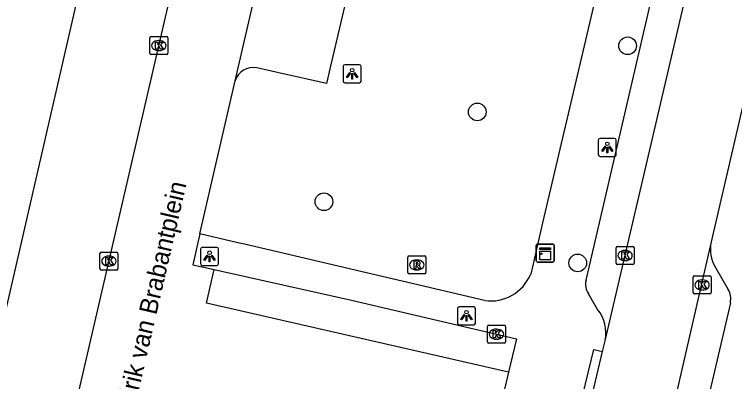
# Model space of a CAD drawing. Extents: x 161801 to 162379, y 382315 to 382832.
# Drawn here: x 161854.33 to 161894.26, y 382616.95 to 382637.32 of the extents above; entities that cross this region are included whole.
import ezdxf

# ---------------------------------------------------------------- set-up
doc = ezdxf.new("R2010")
doc.units = 0
for name, color, linetype in [('IMGEO_Boom', 7, 'Continuous'), ('IMGEO_Kast', 7, 'Continuous'), ('IMGEO_Kolk', 7, 'Continuous'), ('IMGEO_Lichtpunt', 7, 'Continuous'), ('IMGEO_Openbare_ruimte_label', 7, 'Continuous'), ('IMGEO_Parkeervlak_open', 7, 'Continuous'), ('IMGEO_Rijbaan_lokaal_open', 7, 'Continuous'), ('IMGEO_Rioolput', 7, 'Continuous'), ('IMGEO_Voetpad_open', 7, 'Continuous')]:
    doc.layers.add(name, color=color, linetype=linetype)

msp = doc.modelspace()

# ---------------------------------------------------------------- linework, layer by layer
at = {"layer": 'IMGEO_Boom'}
for centre in [(161888.324, 382635.577), (161879.992, 382631.909), (161871.49, 382626.931), (161885.558, 382623.535)]:
    msp.add_circle(centre, 0.489, dxfattribs=at)
at = {"layer": 'IMGEO_Kast'}
for p, q in [((161883.26, 382623.655), (161883.26, 382624.496)), ((161883.26, 382624.496), (161883.26, 382623.655)), ((161883.335, 382624.58), (161884.176, 382624.58)), ((161884.176, 382624.58), (161883.335, 382624.58)), ((161884.26, 382624.505), (161884.26, 382623.664)), ((161884.26, 382623.664), (161884.26, 382624.505)), ((161884.185, 382623.58), (161883.344, 382623.58)), ((161883.344, 382623.58), (161884.185, 382623.58))]:
    msp.add_line(p, q, dxfattribs=at)
for points in [[(161883.455, 382624.37), (161884.055, 382624.37), (161884.055, 382624.285), (161883.455, 382624.285), (161883.455, 382624.37)], [(161883.455, 382624.195), (161884.055, 382624.195), (161884.055, 382623.706), (161883.455, 382623.706), (161883.455, 382624.195)]]:
    msp.add_lwpolyline(points, dxfattribs=at)
msp.add_circle((161883.539, 382624.044), 0.0377, dxfattribs=at)
for centre, start, end in [((161883.338, 382624.502), 92.4484, 184.2845), ((161883.338, 382624.502), 92.4484, 184.2845), ((161884.182, 382624.502), 2.4484, 94.2845), ((161884.182, 382624.502), 2.4484, 94.2845), ((161883.338, 382623.658), 182.4484, 274.2845), ((161883.338, 382623.658), 182.4484, 274.2845), ((161884.182, 382623.658), 272.4484, 4.2845), ((161884.182, 382623.658), 272.4484, 4.2845)]:
    msp.add_arc(centre, 0.0779, start, end, dxfattribs=at)
at = {"layer": 'IMGEO_Kolk'}
for p, q in [((161861.835, 382635.161), (161861.835, 382636.013)), ((161861.91, 382636.087), (161862.762, 382636.087)), ((161862.836, 382636.013), (161862.836, 382635.161)), ((161862.323, 382635.867), (161862.348, 382635.867)), ((161862.346, 382635.307), (161862.321, 382635.307)), ((161862.762, 382635.087), (161861.91, 382635.087)), ((161887.759, 382624.447), (161888.611, 382624.447)), ((161859.072, 382623.21), (161859.072, 382624.062)), ((161859.147, 382624.136), (161859.999, 382624.136)), ((161860.073, 382624.062), (161860.073, 382623.21)), ((161887.684, 382623.521), (161887.684, 382624.373)), ((161888.172, 382624.227), (161888.197, 382624.227)), ((161888.685, 382624.373), (161888.685, 382623.521)), ((161859.56, 382623.916), (161859.585, 382623.916)), ((161888.195, 382623.667), (161888.17, 382623.667)), ((161859.583, 382623.356), (161859.558, 382623.356)), ((161888.611, 382623.447), (161887.759, 382623.447)), ((161859.999, 382623.136), (161859.147, 382623.136)), ((161891.952, 382621.888), (161891.952, 382622.74)), ((161892.027, 382622.814), (161892.879, 382622.814)), ((161892.44, 382622.594), (161892.465, 382622.594)), ((161892.953, 382622.74), (161892.953, 382621.888)), ((161892.463, 382622.034), (161892.438, 382622.034)), ((161892.879, 382621.814), (161892.027, 382621.814)), ((161880.633, 382620.083), (161881.485, 382620.083)), ((161880.558, 382619.157), (161880.558, 382620.009)), ((161881.046, 382619.863), (161881.071, 382619.863)), ((161881.559, 382620.009), (161881.559, 382619.157)), ((161881.069, 382619.303), (161881.044, 382619.303)), ((161881.485, 382619.083), (161880.633, 382619.083))]:
    msp.add_line(p, q, dxfattribs=at)
for points in [[(161861.835, 382635.161), (161861.835, 382636.013)], [(161861.91, 382636.087), (161862.762, 382636.087)], [(161862.836, 382636.013), (161862.836, 382635.161)], [(161862.156, 382635.787), (161862.279, 382635.787), (161862.279, 382635.636), (161862.409, 382635.787), (161862.573, 382635.787), (161862.427, 382635.636), (161862.58, 382635.387), (161862.428, 382635.387), (161862.343, 382635.551), (161862.279, 382635.484), (161862.279, 382635.387), (161862.156, 382635.387), (161862.156, 382635.787)], [(161862.762, 382635.087), (161861.91, 382635.087)], [(161887.759, 382624.447), (161888.611, 382624.447)], [(161859.072, 382623.21), (161859.072, 382624.062)], [(161859.147, 382624.136), (161859.999, 382624.136)], [(161860.073, 382624.062), (161860.073, 382623.21)], [(161887.684, 382623.521), (161887.684, 382624.373)], [(161888.005, 382624.147), (161888.128, 382624.147), (161888.128, 382623.996), (161888.258, 382624.147), (161888.422, 382624.147), (161888.276, 382623.996), (161888.429, 382623.747), (161888.277, 382623.747), (161888.192, 382623.911), (161888.128, 382623.844), (161888.128, 382623.747), (161888.005, 382623.747), (161888.005, 382624.147)], [(161888.685, 382624.373), (161888.685, 382623.521)], [(161859.393, 382623.836), (161859.516, 382623.836), (161859.516, 382623.685), (161859.646, 382623.836), (161859.81, 382623.836), (161859.664, 382623.685), (161859.817, 382623.436), (161859.665, 382623.436), (161859.58, 382623.6), (161859.516, 382623.533), (161859.516, 382623.436), (161859.393, 382623.436), (161859.393, 382623.836)], [(161888.611, 382623.447), (161887.759, 382623.447)], [(161859.999, 382623.136), (161859.147, 382623.136)], [(161891.952, 382621.888), (161891.952, 382622.74)], [(161892.027, 382622.814), (161892.879, 382622.814)], [(161892.273, 382622.514), (161892.396, 382622.514), (161892.396, 382622.363), (161892.526, 382622.514), (161892.69, 382622.514), (161892.544, 382622.363), (161892.697, 382622.114), (161892.545, 382622.114), (161892.46, 382622.278), (161892.396, 382622.211), (161892.396, 382622.114), (161892.273, 382622.114), (161892.273, 382622.514)], [(161892.953, 382622.74), (161892.953, 382621.888)], [(161892.879, 382621.814), (161892.027, 382621.814)], [(161880.633, 382620.083), (161881.485, 382620.083)], [(161880.558, 382619.157), (161880.558, 382620.009)], [(161880.879, 382619.783), (161881.002, 382619.783), (161881.002, 382619.632), (161881.132, 382619.783), (161881.296, 382619.783), (161881.15, 382619.632), (161881.303, 382619.383), (161881.151, 382619.383), (161881.066, 382619.547), (161881.002, 382619.48), (161881.002, 382619.383), (161880.879, 382619.383), (161880.879, 382619.783)], [(161881.559, 382620.009), (161881.559, 382619.157)], [(161881.485, 382619.083), (161880.633, 382619.083)]]:
    msp.add_lwpolyline(points, dxfattribs=at)
for centre, start, end in [((161861.912, 382636.011), 91.552, 178.448), ((161861.912, 382636.011), 91.552, 178.448), ((161862.76, 382636.011), 1.552, 88.448), ((161862.76, 382636.011), 1.552, 88.448), ((161861.912, 382635.163), 181.552, 268.448), ((161861.912, 382635.163), 181.552, 268.448), ((161862.76, 382635.163), 271.552, 358.448), ((161862.76, 382635.163), 271.552, 358.448), ((161887.761, 382624.371), 91.552, 178.448), ((161887.761, 382624.371), 91.552, 178.448), ((161888.609, 382624.371), 1.552, 88.448), ((161888.609, 382624.371), 1.552, 88.448), ((161859.149, 382624.06), 91.552, 178.448), ((161859.149, 382624.06), 91.552, 178.448), ((161859.997, 382624.06), 1.552, 88.448), ((161859.997, 382624.06), 1.552, 88.448), ((161887.761, 382623.523), 181.552, 268.448), ((161887.761, 382623.523), 181.552, 268.448), ((161888.609, 382623.523), 271.552, 358.448), ((161888.609, 382623.523), 271.552, 358.448), ((161859.149, 382623.212), 181.552, 268.448), ((161859.149, 382623.212), 181.552, 268.448), ((161859.997, 382623.212), 271.552, 358.448), ((161859.997, 382623.212), 271.552, 358.448), ((161892.029, 382622.738), 91.552, 178.448), ((161892.029, 382622.738), 91.552, 178.448), ((161892.877, 382622.738), 1.552, 88.448), ((161892.877, 382622.738), 1.552, 88.448), ((161892.029, 382621.89), 181.552, 268.448), ((161892.029, 382621.89), 181.552, 268.448), ((161892.877, 382621.89), 271.552, 358.448), ((161892.877, 382621.89), 271.552, 358.448), ((161880.635, 382620.007), 91.552, 178.448), ((161880.635, 382620.007), 91.552, 178.448), ((161881.483, 382620.007), 1.552, 88.448), ((161881.483, 382620.007), 1.552, 88.448), ((161880.635, 382619.159), 181.552, 268.448), ((161880.635, 382619.159), 181.552, 268.448), ((161881.483, 382619.159), 271.552, 358.448), ((161881.483, 382619.159), 271.552, 358.448)]:
    msp.add_arc(centre, 0.0765, start, end, dxfattribs=at)
for centre, major_axis, ratio, start_param, end_param in [((161862.322, 382635.587), (-0.387, 0.002), 0.722429, 4.712389, 7.853982), ((161862.347, 382635.587), (-0.39, 0.002), 0.717154, 1.570796, 4.712389), ((161888.171, 382623.947), (-0.387, 0.002), 0.722429, 4.712389, 7.853982), ((161888.196, 382623.947), (-0.39, 0.002), 0.717154, 1.570796, 4.712389), ((161859.559, 382623.636), (-0.387, 0.002), 0.722429, 4.712389, 7.853982), ((161859.584, 382623.636), (-0.39, 0.002), 0.717154, 1.570796, 4.712389), ((161892.439, 382622.314), (-0.387, 0.002), 0.722429, 4.712389, 7.853982), ((161892.464, 382622.314), (-0.39, 0.002), 0.717154, 1.570796, 4.712389), ((161881.045, 382619.583), (-0.387, 0.002), 0.722429, 4.712389, 7.853982), ((161881.07, 382619.583), (-0.39, 0.002), 0.717154, 1.570796, 4.712389)]:
    msp.add_ellipse(centre, major_axis=major_axis, ratio=ratio, start_param=start_param, end_param=end_param, dxfattribs=at)
at = {"layer": 'IMGEO_Lichtpunt'}
for p, q in [((161872.554, 382634.427), (161872.554, 382633.62)), ((161872.554, 382634.427), (161872.554, 382633.62)), ((161873.456, 382634.522), (161872.648, 382634.522)), ((161873.456, 382634.522), (161872.648, 382634.522)), ((161873.55, 382633.62), (161873.55, 382634.427)), ((161873.55, 382633.62), (161873.55, 382634.427)), ((161872.648, 382633.526), (161873.456, 382633.526)), ((161872.648, 382633.526), (161873.456, 382633.526)), ((161887.603, 382630.438), (161886.795, 382630.438)), ((161887.603, 382630.438), (161886.795, 382630.438)), ((161886.701, 382630.343), (161886.701, 382629.536)), ((161886.701, 382630.343), (161886.701, 382629.536)), ((161887.697, 382629.536), (161887.697, 382630.343)), ((161887.697, 382629.536), (161887.697, 382630.343)), ((161886.795, 382629.442), (161887.603, 382629.442)), ((161886.795, 382629.442), (161887.603, 382629.442)), ((161864.651, 382624.302), (161864.651, 382623.495)), ((161864.651, 382624.302), (161864.651, 382623.495)), ((161865.553, 382624.397), (161864.745, 382624.397)), ((161865.553, 382624.397), (161864.745, 382624.397)), ((161865.647, 382623.495), (161865.647, 382624.302)), ((161865.647, 382623.495), (161865.647, 382624.302)), ((161864.745, 382623.401), (161865.553, 382623.401)), ((161864.745, 382623.401), (161865.553, 382623.401)), ((161878.893, 382621.005), (161878.893, 382620.198)), ((161878.893, 382621.005), (161878.893, 382620.198)), ((161879.795, 382621.1), (161878.987, 382621.1)), ((161879.795, 382621.1), (161878.987, 382621.1)), ((161879.889, 382620.198), (161879.889, 382621.005)), ((161879.889, 382620.198), (161879.889, 382621.005)), ((161878.987, 382620.104), (161879.795, 382620.104)), ((161878.987, 382620.104), (161879.795, 382620.104))]:
    msp.add_line(p, q, dxfattribs=at)
for points in [[(161872.928, 382634.091), (161872.967, 382634.063), (161872.779, 382633.801), (161872.741, 382633.828), (161872.928, 382634.091)], [(161873.03, 382634.043), (161873.077, 382634.043), (161873.077, 382633.721), (161873.03, 382633.721), (161873.03, 382634.043)], [(161873.14, 382634.063), (161873.178, 382634.09), (161873.365, 382633.828), (161873.326, 382633.8), (161873.14, 382634.063)], [(161887.075, 382630.007), (161887.114, 382629.979), (161886.926, 382629.717), (161886.888, 382629.744), (161887.075, 382630.007)], [(161887.287, 382629.979), (161887.325, 382630.006), (161887.512, 382629.744), (161887.473, 382629.716), (161887.287, 382629.979)], [(161887.177, 382629.959), (161887.224, 382629.959), (161887.224, 382629.637), (161887.177, 382629.637), (161887.177, 382629.959)], [(161865.025, 382623.966), (161865.064, 382623.938), (161864.876, 382623.676), (161864.838, 382623.703), (161865.025, 382623.966)], [(161865.127, 382623.918), (161865.174, 382623.918), (161865.174, 382623.596), (161865.127, 382623.596), (161865.127, 382623.918)], [(161865.237, 382623.938), (161865.275, 382623.965), (161865.462, 382623.703), (161865.423, 382623.675), (161865.237, 382623.938)], [(161879.267, 382620.669), (161879.306, 382620.641), (161879.118, 382620.379), (161879.08, 382620.406), (161879.267, 382620.669)], [(161879.369, 382620.621), (161879.416, 382620.621), (161879.416, 382620.299), (161879.369, 382620.299), (161879.369, 382620.621)], [(161879.479, 382620.641), (161879.517, 382620.668), (161879.704, 382620.406), (161879.665, 382620.378), (161879.479, 382620.641)]]:
    msp.add_lwpolyline(points, dxfattribs=at)
for centre in [(161873.053, 382634.225), (161887.2, 382630.141), (161865.15, 382624.1), (161879.392, 382620.803)]:
    msp.add_circle(centre, 0.0994, dxfattribs=at)
for centre, start, end in [((161872.648, 382634.427), 90, 180), ((161872.648, 382634.427), 90, 180), ((161873.456, 382634.427), 0, 90), ((161873.456, 382634.427), 0, 90), ((161872.648, 382633.62), 180, 270), ((161872.648, 382633.62), 180, 270), ((161873.456, 382633.62), 270, 0), ((161873.456, 382633.62), 270, 360), ((161886.795, 382630.343), 90, 180), ((161886.795, 382630.343), 90, 180), ((161887.603, 382630.343), 0, 90), ((161887.603, 382630.343), 0, 90), ((161886.795, 382629.536), 180, 270), ((161886.795, 382629.536), 180, 270), ((161887.603, 382629.536), 270, 0), ((161887.603, 382629.536), 270, 360), ((161864.745, 382624.302), 90, 180), ((161864.745, 382624.302), 90, 180), ((161865.553, 382624.302), 0, 90), ((161865.553, 382624.302), 0, 90), ((161864.745, 382623.495), 180, 270), ((161864.745, 382623.495), 180, 270), ((161865.553, 382623.495), 270, 0), ((161865.553, 382623.495), 270, 360), ((161878.987, 382621.005), 90, 180), ((161878.987, 382621.005), 90, 180), ((161879.795, 382621.005), 0, 90), ((161879.795, 382621.005), 0, 90), ((161878.987, 382620.198), 180, 270), ((161878.987, 382620.198), 180, 270), ((161879.795, 382620.198), 270, 0), ((161879.795, 382620.198), 270, 360)]:
    msp.add_arc(centre, 0.0946, start, end, dxfattribs=at)
at = {"layer": 'IMGEO_Parkeervlak_open'}
msp.add_lwpolyline([(161876.781, 382655.4), (161875.846, 382651.593), (161873.557, 382641.691), (161871.84, 382634.382), (161871.631, 382633.494), (161868.994, 382634.077), (161867.765, 382634.348)], dxfattribs=at)
msp.add_arc((161867.553, 382633.352), 1.019, 77.9868, 163.5573, dxfattribs=at)
at = {"layer": 'IMGEO_Rijbaan_lokaal_open'}
for points in [[(161856.759, 382611.458), (161867.395, 382657.47)], [(161866.576, 382633.64), (161871.857, 382656.486)], [(161887.081, 382619.224), (161894.64, 382651.564)], [(161898.518, 382648.702), (161892.955, 382624.701)], [(161864.615, 382625.149), (161866.576, 382633.64)], [(161864.615, 382625.149), (161864.218, 382623.43), (161865.4, 382623.168)], [(161892.955, 382624.701), (161889.072, 382607.805)], [(161881.719, 382617.477), (161864.975, 382621.309), (161865.4, 382623.168)], [(161886.935, 382618.622), (161887.081, 382619.224)], [(161884.842, 382609.776), (161886.935, 382618.622)], [(161881.719, 382617.477), (161880.309, 382611.531), (161880.256, 382611.317)]]:
    msp.add_lwpolyline(points, dxfattribs=at)
at = {"layer": 'IMGEO_Rioolput'}
for p, q in [((161876.136, 382623), (161876.136, 382623.852)), ((161876.211, 382623.926), (161877.063, 382623.926)), ((161876.624, 382623.706), (161876.649, 382623.706)), ((161877.137, 382623.852), (161877.137, 382623)), ((161877.063, 382622.926), (161876.211, 382622.926)), ((161876.647, 382623.146), (161876.622, 382623.146))]:
    msp.add_line(p, q, dxfattribs=at)
for points in [[(161876.136, 382623), (161876.136, 382623.852)], [(161876.211, 382623.926), (161877.063, 382623.926)], [(161876.725, 382623.624), (161876.473, 382623.626), (161876.473, 382623.226)], [(161877.137, 382623.852), (161877.137, 382623)], [(161876.473, 382623.226), (161876.597, 382623.226), (161876.597, 382623.388), (161876.608, 382623.388)], [(161876.651, 382623.545), (161876.597, 382623.545), (161876.597, 382623.464)], [(161876.597, 382623.464), (161876.649, 382623.464)], [(161876.655, 382623.359), (161876.726, 382623.226), (161876.866, 382623.226), (161876.801, 382623.352)], [(161877.063, 382622.926), (161876.211, 382622.926)]]:
    msp.add_lwpolyline(points, dxfattribs=at)
for centre, radius, start, end in [((161876.213, 382623.85), 0.0765, 91.552, 178.448), ((161876.213, 382623.85), 0.0765, 91.552, 178.448), ((161876.724, 382623.514), 0.109, 350.3612, 89.416), ((161877.061, 382623.85), 0.0765, 1.552, 88.448), ((161877.061, 382623.85), 0.0765, 1.552, 88.448), ((161876.607, 382623.335), 0.0533, 26.0293, 88.6989), ((161876.633, 382623.653), 0.19, 274.7715, 282.9687), ((161876.657, 382623.449), 0.0964, 77.0061, 93.1865), ((161876.671, 382623.506), 0.0378, 276.6634, 79.6772), ((161876.722, 382623.514), 0.112, 277.5842, 350.9817), ((161876.706, 382623.299), 0.108, 29.5134, 73.7905), ((161876.213, 382623.002), 0.0765, 181.552, 268.448), ((161876.213, 382623.002), 0.0765, 181.552, 268.448), ((161877.061, 382623.002), 0.0765, 271.552, 358.448), ((161877.061, 382623.002), 0.0765, 271.552, 358.448)]:
    msp.add_arc(centre, radius, start, end, dxfattribs=at)
for centre, major_axis, ratio, start_param, end_param in [((161876.623, 382623.426), (-0.387, 0.002), 0.722429, 4.712389, 7.853982), ((161876.648, 382623.426), (-0.39, 0.002), 0.717154, 1.570796, 4.712389)]:
    msp.add_ellipse(centre, major_axis=major_axis, ratio=ratio, start_param=start_param, end_param=end_param, dxfattribs=at)
at = {"layer": 'IMGEO_Voetpad_open'}
for points in [[(161862.499, 382658.624), (161852.515, 382615.16), (161851.961, 382612.607), (161853.365, 382612.238), (161854.625, 382611.948)], [(161889.888, 382652.585), (161886.351, 382637.454), (161883.615, 382625.75), (161882.951, 382622.911)], [(161886.018, 382622.573), (161892.144, 382648.916)], [(161880.4, 382621.447), (161875.823, 382622.52), (161873.854, 382622.982), (161867.078, 382624.57), (161866.712, 382624.656), (161864.615, 382625.149)], [(161893.191, 382623.288), (161893.907, 382622.06)], [(161865.4, 382623.168), (161873.025, 382621.478), (161882.157, 382619.325), (161881.719, 382617.477)], [(161886.661, 382620.948), (161886.15, 382621.821)], [(161894.021, 382621.331), (161891.512, 382610.583)], [(161884.842, 382609.776), (161884.315, 382609.903), (161886.449, 382618.739), (161886.935, 382618.622)]]:
    msp.add_lwpolyline(points, dxfattribs=at)
for centre, radius, start, end in [((161894.943, 382624.307), 2.027, 168.7879, 210.1762), ((161880.725, 382623.835), 2.41, 262.2536, 337.4488), ((161886.928, 382622.345), 0.938, 165.935, 213.9767), ((161892.991, 382621.543), 1.052, 348.3528, 29.4229), ((161885.062, 382619.645), 2.062, 348.2128, 39.1705)]:
    msp.add_arc(centre, radius, start, end, dxfattribs=at)

# ---------------------------------------------------------------- texts
at = {"layer": 'IMGEO_Openbare_ruimte_label'}
msp.add_text('Hertog Hendrik van Brabantplein', height=1, rotation=76.9925, dxfattribs=at).set_placement((161859.517, 382609.026))

doc.saveas('drawing.dxf')
